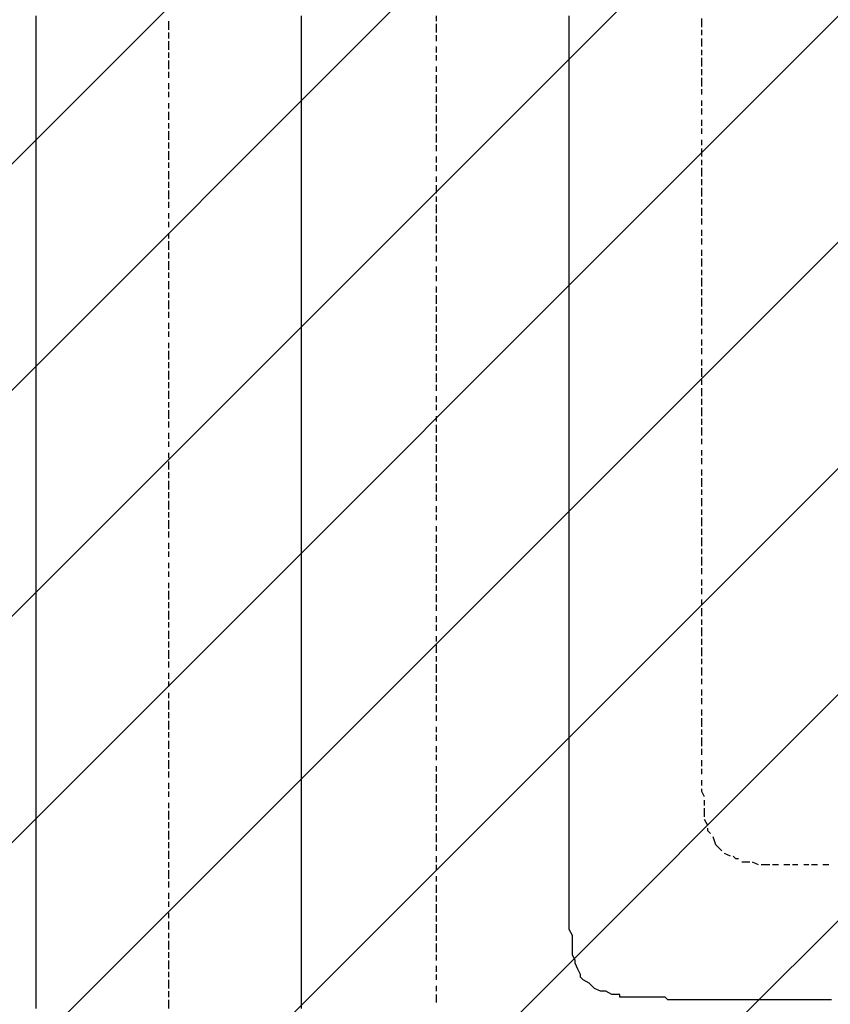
# Model space of a CAD drawing. Extents: x 997 to 109698, y 921 to 94021.
# Tile 581 of 656: x 23811 to 25028, y 50615 to 52093. Entities that reach past the tile are written whole.
import ezdxf

# ---------------------------------------------------------------- set-up
doc = ezdxf.new("R2010")
doc.units = 0
doc.header["$MEASUREMENT"] = 0
doc.layers.add('12', color=7, linetype='CONTINUOUS')
doc.layers.add('28', color=7, linetype='CONTINUOUS')

msp = doc.modelspace()

# ---------------------------------------------------------------- linework, layer by layer
at = {"layer": '12', "color": 5}
for p, q in [((23835.630503, 52090.563401), (23835.630503, 52098.563401)), ((23835.630503, 52077.563401), (23835.630503, 52090.563401)), ((24233.630503, 52090.563401), (24233.630503, 52098.563401)), ((24233.630503, 52077.563401), (24233.630503, 52090.563401)), ((24635.630503, 52090.563401), (24635.630503, 52098.563401)), ((24635.630503, 52077.563401), (24635.630503, 52090.563401)), ((23835.630503, 52069.563401), (23835.630503, 52077.563401)), ((24233.630503, 52069.563401), (24233.630503, 52077.563401)), ((24635.630503, 52069.563401), (24635.630503, 52077.563401)), ((23835.630503, 52060.563401), (23835.630503, 52069.563401)), ((23835.630503, 52047.563401), (23835.630503, 52060.563401)), ((24233.630503, 52060.563401), (24233.630503, 52069.563401)), ((24233.630503, 52047.563401), (24233.630503, 52060.563401)), ((24635.630503, 52060.563401), (24635.630503, 52069.563401)), ((24635.630503, 52047.563401), (24635.630503, 52060.563401)), ((23835.630503, 52039.563401), (23835.630503, 52047.563401)), ((24233.630503, 52039.563401), (24233.630503, 52047.563401)), ((24635.630503, 52039.563401), (24635.630503, 52047.563401)), ((23835.630503, 52031.563401), (23835.630503, 52039.563401)), ((23835.630503, 52018.563401), (23835.630503, 52031.563401)), ((24233.630503, 52031.563401), (24233.630503, 52039.563401)), ((24233.630503, 52018.563401), (24233.630503, 52031.563401)), ((24635.630503, 52031.563401), (24635.630503, 52039.563401)), ((24635.630503, 52018.563401), (24635.630503, 52031.563401)), ((23835.630503, 52009.563401), (23835.630503, 52018.563401)), ((24233.630503, 52009.563401), (24233.630503, 52018.563401)), ((24635.630503, 52009.563401), (24635.630503, 52018.563401)), ((23835.630503, 51997.563401), (23835.630503, 52009.563401)), ((24233.630503, 51997.563401), (24233.630503, 52009.563401)), ((24635.630503, 51997.563401), (24635.630503, 52009.563401)), ((23835.630503, 51988.563401), (23835.630503, 51997.563401)), ((23835.630503, 51980.563401), (23835.630503, 51988.563401)), ((24233.630503, 51988.563401), (24233.630503, 51997.563401)), ((24233.630503, 51980.563401), (24233.630503, 51988.563401)), ((24635.630503, 51988.563401), (24635.630503, 51997.563401)), ((24635.630503, 51980.563401), (24635.630503, 51988.563401)), ((23835.630503, 51967.563401), (23835.630503, 51980.563401)), ((24233.630503, 51967.563401), (24233.630503, 51980.563401)), ((24635.630503, 51967.563401), (24635.630503, 51980.563401)), ((23835.630503, 51959.563401), (23835.630503, 51967.563401)), ((23835.630503, 51950.563401), (23835.630503, 51959.563401)), ((24233.630503, 51959.563401), (24233.630503, 51967.563401)), ((24233.630503, 51950.563401), (24233.630503, 51959.563401)), ((24635.630503, 51959.563401), (24635.630503, 51967.563401)), ((24635.630503, 51950.563401), (24635.630503, 51959.563401)), ((23835.630503, 51937.563401), (23835.630503, 51950.563401)), ((24233.630503, 51937.563401), (24233.630503, 51950.563401)), ((24635.630503, 51937.563401), (24635.630503, 51950.563401)), ((23835.630503, 51929.563401), (23835.630503, 51937.563401)), ((23835.630503, 51921.563401), (23835.630503, 51929.563401)), ((24233.630503, 51929.563401), (24233.630503, 51937.563401)), ((24233.630503, 51921.563401), (24233.630503, 51929.563401)), ((24635.630503, 51929.563401), (24635.630503, 51937.563401)), ((24635.630503, 51921.563401), (24635.630503, 51929.563401)), ((23835.630503, 51908.563401), (23835.630503, 51921.563401)), ((24233.630503, 51908.563401), (24233.630503, 51921.563401)), ((24635.630503, 51908.563401), (24635.630503, 51921.563401)), ((23835.630503, 51899.563401), (23835.630503, 51908.563401)), ((23835.630503, 51891.563401), (23835.630503, 51899.563401)), ((24233.630503, 51899.563401), (24233.630503, 51908.563401)), ((24233.630503, 51887.563401), (24233.630503, 51899.563401)), ((24635.630503, 51899.563401), (24635.630503, 51908.563401)), ((24635.630503, 51887.563401), (24635.630503, 51899.563401)), ((23835.630503, 51878.563401), (23835.630503, 51891.563401)), ((24233.630503, 51878.563401), (24233.630503, 51887.563401)), ((24635.630503, 51878.563401), (24635.630503, 51887.563401)), ((23835.630503, 51870.563401), (23835.630503, 51878.563401)), ((23835.630503, 51857.563401), (23835.630503, 51870.563401)), ((24233.630503, 51870.563401), (24233.630503, 51878.563401)), ((24233.630503, 51857.563401), (24233.630503, 51870.563401)), ((24635.630503, 51870.563401), (24635.630503, 51878.563401)), ((24635.630503, 51857.563401), (24635.630503, 51870.563401)), ((23835.630503, 51849.563401), (23835.630503, 51857.563401)), ((24233.630503, 51849.563401), (24233.630503, 51857.563401)), ((24635.630503, 51849.563401), (24635.630503, 51857.563401)), ((23835.630503, 51840.563401), (23835.630503, 51849.563401)), ((23835.630503, 51827.563401), (23835.630503, 51840.563401)), ((24233.630503, 51840.563401), (24233.630503, 51849.563401)), ((24233.630503, 51827.563401), (24233.630503, 51840.563401)), ((24635.630503, 51840.563401), (24635.630503, 51849.563401)), ((24635.630503, 51827.563401), (24635.630503, 51840.563401)), ((23835.630503, 51819.563401), (23835.630503, 51827.563401)), ((24233.630503, 51819.563401), (24233.630503, 51827.563401)), ((24635.630503, 51819.563401), (24635.630503, 51827.563401)), ((23835.630503, 51810.563401), (23835.630503, 51819.563401)), ((23835.630503, 51798.563401), (23835.630503, 51810.563401)), ((24233.630503, 51810.563401), (24233.630503, 51819.563401)), ((24233.630503, 51798.563401), (24233.630503, 51810.563401)), ((24635.630503, 51810.563401), (24635.630503, 51819.563401)), ((24635.630503, 51798.563401), (24635.630503, 51810.563401)), ((23835.630503, 51789.563401), (23835.630503, 51798.563401)), ((24233.630503, 51789.563401), (24233.630503, 51798.563401)), ((24635.630503, 51789.563401), (24635.630503, 51798.563401)), ((23835.630503, 51781.563401), (23835.630503, 51789.563401)), ((23835.630503, 51768.563401), (23835.630503, 51781.563401)), ((24233.630503, 51777.563401), (24233.630503, 51789.563401)), ((24635.630503, 51777.563401), (24635.630503, 51789.563401)), ((23835.630503, 51760.563401), (23835.630503, 51768.563401)), ((24233.630503, 51768.563401), (24233.630503, 51777.563401)), ((24233.630503, 51760.563401), (24233.630503, 51768.563401)), ((24635.630503, 51768.563401), (24635.630503, 51777.563401)), ((24635.630503, 51760.563401), (24635.630503, 51768.563401)), ((23835.630503, 51747.563401), (23835.630503, 51760.563401)), ((24233.630503, 51747.563401), (24233.630503, 51760.563401)), ((24635.630503, 51747.563401), (24635.630503, 51760.563401)), ((23835.630503, 51738.563401), (23835.630503, 51747.563401)), ((23835.630503, 51730.563401), (23835.630503, 51738.563401)), ((24233.630503, 51738.563401), (24233.630503, 51747.563401)), ((24233.630503, 51730.563401), (24233.630503, 51738.563401)), ((24635.630503, 51738.563401), (24635.630503, 51747.563401)), ((24635.630503, 51730.563401), (24635.630503, 51738.563401)), ((23835.630503, 51717.563401), (23835.630503, 51730.563401)), ((24233.630503, 51717.563401), (24233.630503, 51730.563401)), ((24635.630503, 51717.563401), (24635.630503, 51730.563401)), ((23835.630503, 51709.563401), (23835.630503, 51717.563401)), ((23835.630503, 51700.563401), (23835.630503, 51709.563401)), ((24233.630503, 51709.563401), (24233.630503, 51717.563401)), ((24233.630503, 51700.563401), (24233.630503, 51709.563401)), ((24635.630503, 51709.563401), (24635.630503, 51717.563401)), ((24635.630503, 51700.563401), (24635.630503, 51709.563401)), ((23835.630503, 51688.563401), (23835.630503, 51700.563401)), ((24233.630503, 51688.563401), (24233.630503, 51700.563401)), ((24635.630503, 51688.563401), (24635.630503, 51700.563401)), ((23835.630503, 51679.563401), (23835.630503, 51688.563401)), ((23835.630503, 51671.563401), (23835.630503, 51679.563401)), ((24233.630503, 51679.563401), (24233.630503, 51688.563401)), ((24233.630503, 51671.563401), (24233.630503, 51679.563401)), ((24635.630503, 51679.563401), (24635.630503, 51688.563401)), ((24635.630503, 51666.563401), (24635.630503, 51679.563401)), ((23835.630503, 51658.563401), (23835.630503, 51671.563401)), ((24233.630503, 51658.563401), (24233.630503, 51671.563401)), ((24635.630503, 51658.563401), (24635.630503, 51666.563401)), ((23835.630503, 51650.563401), (23835.630503, 51658.563401)), ((23835.630503, 51637.563401), (23835.630503, 51650.563401)), ((24233.630503, 51650.563401), (24233.630503, 51658.563401)), ((24233.630503, 51637.563401), (24233.630503, 51650.563401)), ((24635.630503, 51650.563401), (24635.630503, 51658.563401)), ((24635.630503, 51637.563401), (24635.630503, 51650.563401)), ((23835.630503, 51628.563401), (23835.630503, 51637.563401)), ((24233.630503, 51628.563401), (24233.630503, 51637.563401)), ((24635.630503, 51628.563401), (24635.630503, 51637.563401)), ((23835.630503, 51620.563401), (23835.630503, 51628.563401)), ((23835.630503, 51607.563401), (23835.630503, 51620.563401)), ((24233.630503, 51620.563401), (24233.630503, 51628.563401)), ((24233.630503, 51607.563401), (24233.630503, 51620.563401)), ((24635.630503, 51620.563401), (24635.630503, 51628.563401)), ((24635.630503, 51607.563401), (24635.630503, 51620.563401)), ((23835.630503, 51599.563401), (23835.630503, 51607.563401)), ((24233.630503, 51599.563401), (24233.630503, 51607.563401)), ((24635.630503, 51599.563401), (24635.630503, 51607.563401)), ((23835.630503, 51590.563401), (23835.630503, 51599.563401)), ((23835.630503, 51578.563401), (23835.630503, 51590.563401)), ((24233.630503, 51590.563401), (24233.630503, 51599.563401)), ((24233.630503, 51578.563401), (24233.630503, 51590.563401)), ((24635.630503, 51590.563401), (24635.630503, 51599.563401)), ((24635.630503, 51578.563401), (24635.630503, 51590.563401)), ((23835.630503, 51569.563401), (23835.630503, 51578.563401)), ((24233.630503, 51569.563401), (24233.630503, 51578.563401)), ((24635.630503, 51569.563401), (24635.630503, 51578.563401)), ((23835.630503, 51561.563401), (23835.630503, 51569.563401)), ((23835.630503, 51548.563401), (23835.630503, 51561.563401)), ((24233.630503, 51561.563401), (24233.630503, 51569.563401)), ((24233.630503, 51548.563401), (24233.630503, 51561.563401)), ((24635.630503, 51556.563401), (24635.630503, 51569.563401)), ((23835.630503, 51539.563401), (23835.630503, 51548.563401)), ((24233.630503, 51539.563401), (24233.630503, 51548.563401)), ((24635.630503, 51548.563401), (24635.630503, 51556.563401)), ((24635.630503, 51539.563401), (24635.630503, 51548.563401)), ((23835.630503, 51527.563401), (23835.630503, 51539.563401)), ((23835.630503, 51518.563401), (23835.630503, 51527.563401)), ((24233.630503, 51527.563401), (24233.630503, 51539.563401)), ((24233.630503, 51518.563401), (24233.630503, 51527.563401)), ((24635.630503, 51527.563401), (24635.630503, 51539.563401)), ((24635.630503, 51518.563401), (24635.630503, 51527.563401)), ((23835.630503, 51510.563401), (23835.630503, 51518.563401)), ((24233.630503, 51510.563401), (24233.630503, 51518.563401)), ((24635.630503, 51510.563401), (24635.630503, 51518.563401)), ((23835.630503, 51497.563401), (23835.630503, 51510.563401)), ((24233.630503, 51497.563401), (24233.630503, 51510.563401)), ((24635.630503, 51497.563401), (24635.630503, 51510.563401)), ((23835.630503, 51489.563401), (23835.630503, 51497.563401)), ((23835.630503, 51480.563401), (23835.630503, 51489.563401)), ((24233.630503, 51489.563401), (24233.630503, 51497.563401)), ((24233.630503, 51480.563401), (24233.630503, 51489.563401)), ((24635.630503, 51489.563401), (24635.630503, 51497.563401)), ((24635.630503, 51480.563401), (24635.630503, 51489.563401)), ((23835.630503, 51468.563401), (23835.630503, 51480.563401)), ((23835.630503, 51459.563401), (23835.630503, 51468.563401)), ((24233.630503, 51468.563401), (24233.630503, 51480.563401)), ((24233.630503, 51459.563401), (24233.630503, 51468.563401)), ((24635.630503, 51468.563401), (24635.630503, 51480.563401)), ((24635.630503, 51459.563401), (24635.630503, 51468.563401)), ((23835.630503, 51451.563401), (23835.630503, 51459.563401)), ((24233.630503, 51451.563401), (24233.630503, 51459.563401)), ((24635.630503, 51451.563401), (24635.630503, 51459.563401)), ((23835.630503, 51438.563401), (23835.630503, 51451.563401)), ((24233.630503, 51438.563401), (24233.630503, 51451.563401)), ((24635.630503, 51438.563401), (24635.630503, 51451.563401)), ((23835.630503, 51429.563401), (23835.630503, 51438.563401)), ((23835.630503, 51417.563401), (23835.630503, 51429.563401)), ((24233.630503, 51429.563401), (24233.630503, 51438.563401)), ((24233.630503, 51417.563401), (24233.630503, 51429.563401)), ((24635.630503, 51429.563401), (24635.630503, 51438.563401)), ((24635.630503, 51417.563401), (24635.630503, 51429.563401)), ((23835.630503, 51408.563401), (23835.630503, 51417.563401)), ((24233.630503, 51408.563401), (24233.630503, 51417.563401)), ((24635.630503, 51408.563401), (24635.630503, 51417.563401)), ((23835.630503, 51400.563401), (23835.630503, 51408.563401)), ((23835.630503, 51387.563401), (23835.630503, 51400.563401)), ((24233.630503, 51400.563401), (24233.630503, 51408.563401)), ((24233.630503, 51387.563401), (24233.630503, 51400.563401)), ((24635.630503, 51400.563401), (24635.630503, 51408.563401)), ((24635.630503, 51387.563401), (24635.630503, 51400.563401)), ((23835.630503, 51379.563401), (23835.630503, 51387.563401)), ((23835.630503, 51370.563401), (23835.630503, 51379.563401)), ((24233.630503, 51379.563401), (24233.630503, 51387.563401)), ((24233.630503, 51370.563401), (24233.630503, 51379.563401)), ((24635.630503, 51379.563401), (24635.630503, 51387.563401)), ((24635.630503, 51370.563401), (24635.630503, 51379.563401)), ((23835.630503, 51357.563401), (23835.630503, 51370.563401)), ((24233.630503, 51357.563401), (24233.630503, 51370.563401)), ((24635.630503, 51357.563401), (24635.630503, 51370.563401)), ((23835.630503, 51349.563401), (23835.630503, 51357.563401)), ((24233.630503, 51349.563401), (24233.630503, 51357.563401)), ((24635.630503, 51349.563401), (24635.630503, 51357.563401)), ((23835.630503, 51341.563401), (23835.630503, 51349.563401)), ((23835.630503, 51328.563401), (23835.630503, 51341.563401)), ((24233.630503, 51341.563401), (24233.630503, 51349.563401)), ((24233.630503, 51328.563401), (24233.630503, 51341.563401)), ((24635.630503, 51341.563401), (24635.630503, 51349.563401)), ((24635.630503, 51328.563401), (24635.630503, 51341.563401)), ((23835.630503, 51319.563401), (23835.630503, 51328.563401)), ((24233.630503, 51319.563401), (24233.630503, 51328.563401)), ((24635.630503, 51319.563401), (24635.630503, 51328.563401)), ((23835.630503, 51311.563401), (23835.630503, 51319.563401)), ((23835.630503, 51298.563401), (23835.630503, 51311.563401)), ((24233.630503, 51307.563401), (24233.630503, 51319.563401)), ((24233.630503, 51298.563401), (24233.630503, 51307.563401)), ((24635.630503, 51307.563401), (24635.630503, 51319.563401)), ((24635.630503, 51298.563401), (24635.630503, 51307.563401)), ((23835.630503, 51290.563401), (23835.630503, 51298.563401)), ((24233.630503, 51290.563401), (24233.630503, 51298.563401)), ((24635.630503, 51290.563401), (24635.630503, 51298.563401)), ((23835.630503, 51277.563401), (23835.630503, 51290.563401)), ((23835.630503, 51269.563401), (23835.630503, 51277.563401)), ((24233.630503, 51277.563401), (24233.630503, 51290.563401)), ((24233.630503, 51269.563401), (24233.630503, 51277.563401)), ((24635.630503, 51277.563401), (24635.630503, 51290.563401)), ((24635.630503, 51269.563401), (24635.630503, 51277.563401)), ((23835.630503, 51260.563401), (23835.630503, 51269.563401)), ((24233.630503, 51260.563401), (24233.630503, 51269.563401)), ((24635.630503, 51260.563401), (24635.630503, 51269.563401)), ((23835.630503, 51247.563401), (23835.630503, 51260.563401)), ((23835.630503, 51239.563401), (23835.630503, 51247.563401)), ((24233.630503, 51247.563401), (24233.630503, 51260.563401)), ((24233.630503, 51239.563401), (24233.630503, 51247.563401)), ((24635.630503, 51247.563401), (24635.630503, 51260.563401)), ((24635.630503, 51239.563401), (24635.630503, 51247.563401)), ((23835.630503, 51230.563401), (23835.630503, 51239.563401)), ((24233.630503, 51230.563401), (24233.630503, 51239.563401)), ((24635.630503, 51230.563401), (24635.630503, 51239.563401)), ((23835.630503, 51218.563401), (23835.630503, 51230.563401)), ((23835.630503, 51209.563401), (23835.630503, 51218.563401)), ((24233.630503, 51218.563401), (24233.630503, 51230.563401)), ((24233.630503, 51209.563401), (24233.630503, 51218.563401)), ((24635.630503, 51218.563401), (24635.630503, 51230.563401)), ((24635.630503, 51209.563401), (24635.630503, 51218.563401)), ((23835.630503, 51201.563401), (23835.630503, 51209.563401)), ((24233.630503, 51197.563401), (24233.630503, 51209.563401)), ((24635.630503, 51197.563401), (24635.630503, 51209.563401)), ((23835.630503, 51188.563401), (23835.630503, 51201.563401)), ((23835.630503, 51180.563401), (23835.630503, 51188.563401)), ((24233.630503, 51188.563401), (24233.630503, 51197.563401)), ((24233.630503, 51180.563401), (24233.630503, 51188.563401)), ((24635.630503, 51188.563401), (24635.630503, 51197.563401)), ((24635.630503, 51180.563401), (24635.630503, 51188.563401)), ((23835.630503, 51167.563401), (23835.630503, 51180.563401)), ((24233.630503, 51167.563401), (24233.630503, 51180.563401)), ((24635.630503, 51167.563401), (24635.630503, 51180.563401)), ((23835.630503, 51159.563401), (23835.630503, 51167.563401)), ((23835.630503, 51150.563401), (23835.630503, 51159.563401)), ((24233.630503, 51159.563401), (24233.630503, 51167.563401)), ((24233.630503, 51150.563401), (24233.630503, 51159.563401)), ((24635.630503, 51159.563401), (24635.630503, 51167.563401)), ((24635.630503, 51150.563401), (24635.630503, 51159.563401)), ((23835.630503, 51137.563401), (23835.630503, 51150.563401)), ((24233.630503, 51137.563401), (24233.630503, 51150.563401)), ((24635.630503, 51137.563401), (24635.630503, 51150.563401)), ((23835.630503, 51129.563401), (23835.630503, 51137.563401)), ((23835.630503, 51120.563401), (23835.630503, 51129.563401)), ((24233.630503, 51129.563401), (24233.630503, 51137.563401)), ((24233.630503, 51120.563401), (24233.630503, 51129.563401)), ((24635.630503, 51129.563401), (24635.630503, 51137.563401)), ((24635.630503, 51120.563401), (24635.630503, 51129.563401)), ((23835.630503, 51108.563401), (23835.630503, 51120.563401)), ((24233.630503, 51108.563401), (24233.630503, 51120.563401)), ((24635.630503, 51108.563401), (24635.630503, 51120.563401)), ((23835.630503, 51099.563401), (23835.630503, 51108.563401)), ((23835.630503, 51091.563401), (23835.630503, 51099.563401)), ((24233.630503, 51099.563401), (24233.630503, 51108.563401)), ((24233.630503, 51091.563401), (24233.630503, 51099.563401)), ((24635.630503, 51099.563401), (24635.630503, 51108.563401)), ((24635.630503, 51087.563401), (24635.630503, 51099.563401)), ((23835.630503, 51078.563401), (23835.630503, 51091.563401)), ((24233.630503, 51078.563401), (24233.630503, 51091.563401)), ((24635.630503, 51078.563401), (24635.630503, 51087.563401)), ((23835.630503, 51070.563401), (23835.630503, 51078.563401)), ((23835.630503, 51057.563401), (23835.630503, 51070.563401)), ((24233.630503, 51070.563401), (24233.630503, 51078.563401)), ((24233.630503, 51057.563401), (24233.630503, 51070.563401)), ((24635.630503, 51070.563401), (24635.630503, 51078.563401)), ((24635.630503, 51057.563401), (24635.630503, 51070.563401)), ((23835.630503, 51048.563401), (23835.630503, 51057.563401)), ((24233.630503, 51048.563401), (24233.630503, 51057.563401)), ((24635.630503, 51048.563401), (24635.630503, 51057.563401)), ((23835.630503, 51040.563401), (23835.630503, 51048.563401)), ((23835.630503, 51027.563401), (23835.630503, 51040.563401)), ((24233.630503, 51040.563401), (24233.630503, 51048.563401)), ((24233.630503, 51027.563401), (24233.630503, 51040.563401)), ((24635.630503, 51040.563401), (24635.630503, 51048.563401)), ((24635.630503, 51027.563401), (24635.630503, 51040.563401)), ((23835.630503, 51019.563401), (23835.630503, 51027.563401)), ((24233.630503, 51019.563401), (24233.630503, 51027.563401)), ((24635.630503, 51019.563401), (24635.630503, 51027.563401)), ((23835.630503, 51010.563401), (23835.630503, 51019.563401)), ((23835.630503, 50998.563401), (23835.630503, 51010.563401)), ((24233.630503, 51010.563401), (24233.630503, 51019.563401)), ((24233.630503, 50998.563401), (24233.630503, 51010.563401)), ((24635.630503, 51010.563401), (24635.630503, 51019.563401)), ((24635.630503, 50998.563401), (24635.630503, 51010.563401)), ((23835.630503, 50989.563401), (23835.630503, 50998.563401)), ((24233.630503, 50989.563401), (24233.630503, 50998.563401)), ((24635.630503, 50989.563401), (24635.630503, 50998.563401)), ((23835.630503, 50981.563401), (23835.630503, 50989.563401)), ((23835.630503, 50968.563401), (23835.630503, 50981.563401)), ((24233.630503, 50981.563401), (24233.630503, 50989.563401)), ((24233.630503, 50968.563401), (24233.630503, 50981.563401)), ((24635.630503, 50977.563401), (24635.630503, 50989.563401)), ((23835.630503, 50960.563401), (23835.630503, 50968.563401)), ((24233.630503, 50960.563401), (24233.630503, 50968.563401)), ((24635.630503, 50968.563401), (24635.630503, 50977.563401)), ((24635.630503, 50960.563401), (24635.630503, 50968.563401)), ((23835.630503, 50947.563401), (23835.630503, 50960.563401)), ((24233.630503, 50947.563401), (24233.630503, 50960.563401)), ((24635.630503, 50947.563401), (24635.630503, 50960.563401)), ((23835.630503, 50938.563401), (23835.630503, 50947.563401)), ((23835.630503, 50930.563401), (23835.630503, 50938.563401)), ((24233.630503, 50938.563401), (24233.630503, 50947.563401)), ((24233.630503, 50930.563401), (24233.630503, 50938.563401)), ((24635.630503, 50938.563401), (24635.630503, 50947.563401)), ((24635.630503, 50930.563401), (24635.630503, 50938.563401)), ((23835.630503, 50917.563401), (23835.630503, 50930.563401)), ((24233.630503, 50917.563401), (24233.630503, 50930.563401)), ((24635.630503, 50917.563401), (24635.630503, 50930.563401)), ((23835.630503, 50909.563401), (23835.630503, 50917.563401)), ((23835.630503, 50900.563401), (23835.630503, 50909.563401)), ((24233.630503, 50909.563401), (24233.630503, 50917.563401)), ((24233.630503, 50900.563401), (24233.630503, 50909.563401)), ((24635.630503, 50909.563401), (24635.630503, 50917.563401)), ((24635.630503, 50900.563401), (24635.630503, 50909.563401)), ((23835.630503, 50888.563401), (23835.630503, 50900.563401)), ((24233.630503, 50888.563401), (24233.630503, 50900.563401)), ((24635.630503, 50888.563401), (24635.630503, 50900.563401)), ((23835.630503, 50879.563401), (23835.630503, 50888.563401)), ((23835.630503, 50871.563401), (23835.630503, 50879.563401)), ((24233.630503, 50879.563401), (24233.630503, 50888.563401)), ((24233.630503, 50871.563401), (24233.630503, 50879.563401)), ((24635.630503, 50879.563401), (24635.630503, 50888.563401)), ((24635.630503, 50871.563401), (24635.630503, 50879.563401)), ((23835.630503, 50858.563401), (23835.630503, 50871.563401)), ((24233.630503, 50858.563401), (24233.630503, 50871.563401)), ((24635.630503, 50858.563401), (24635.630503, 50871.563401)), ((23835.630503, 50849.563401), (23835.630503, 50858.563401)), ((23835.630503, 50837.563401), (23835.630503, 50849.563401)), ((24233.630503, 50849.563401), (24233.630503, 50858.563401)), ((24233.630503, 50837.563401), (24233.630503, 50849.563401)), ((24635.630503, 50849.563401), (24635.630503, 50858.563401)), ((24635.630503, 50837.563401), (24635.630503, 50849.563401)), ((23835.630503, 50828.563401), (23835.630503, 50837.563401)), ((24233.630503, 50828.563401), (24233.630503, 50837.563401)), ((24635.630503, 50828.563401), (24635.630503, 50837.563401)), ((23835.630503, 50820.563401), (23835.630503, 50828.563401)), ((23835.630503, 50807.563401), (23835.630503, 50820.563401)), ((24233.630503, 50820.563401), (24233.630503, 50828.563401)), ((24233.630503, 50807.563401), (24233.630503, 50820.563401)), ((24635.630503, 50824.563401), (24635.630503, 50828.563401)), ((24635.630503, 50820.563401), (24635.630503, 50824.563401)), ((24635.630503, 50807.563401), (24635.630503, 50820.563401)), ((23835.630503, 50799.563401), (23835.630503, 50807.563401)), ((24233.630503, 50799.563401), (24233.630503, 50807.563401)), ((24635.630503, 50799.563401), (24635.630503, 50807.563401)), ((23835.630503, 50790.563401), (23835.630503, 50799.563401)), ((23835.630503, 50778.563401), (23835.630503, 50790.563401)), ((24233.630503, 50790.563401), (24233.630503, 50799.563401)), ((24233.630503, 50778.563401), (24233.630503, 50790.563401)), ((24635.630503, 50786.563401), (24635.630503, 50799.563401)), ((23835.630503, 50769.563401), (23835.630503, 50778.563401)), ((24233.630503, 50769.563401), (24233.630503, 50778.563401)), ((24635.630503, 50778.563401), (24635.630503, 50786.563401)), ((24635.630503, 50769.563401), (24635.630503, 50778.563401)), ((23835.630503, 50761.563401), (23835.630503, 50769.563401)), ((23835.630503, 50748.563401), (23835.630503, 50761.563401)), ((24233.630503, 50761.563401), (24233.630503, 50769.563401)), ((24233.630503, 50748.563401), (24233.630503, 50761.563401)), ((24635.630503, 50756.563401), (24635.630503, 50769.563401)), ((23835.630503, 50739.563401), (23835.630503, 50748.563401)), ((24233.630503, 50739.563401), (24233.630503, 50748.563401)), ((24635.630503, 50748.563401), (24635.630503, 50756.563401)), ((24635.630503, 50739.563401), (24635.630503, 50748.563401)), ((23835.630503, 50731.563401), (23835.630503, 50739.563401)), ((23835.630503, 50718.563401), (23835.630503, 50731.563401)), ((24233.630503, 50727.563401), (24233.630503, 50739.563401)), ((24635.630503, 50727.563401), (24635.630503, 50739.563401)), ((23835.630503, 50710.563401), (23835.630503, 50718.563401)), ((24233.630503, 50718.563401), (24233.630503, 50727.563401)), ((24233.630503, 50710.563401), (24233.630503, 50718.563401)), ((24640.630503, 50718.563401), (24635.630503, 50727.563401)), ((24640.630503, 50710.563401), (24640.630503, 50718.563401)), ((23835.630503, 50697.563401), (23835.630503, 50710.563401)), ((24233.630503, 50697.563401), (24233.630503, 50710.563401)), ((24640.630503, 50697.563401), (24640.630503, 50710.563401)), ((23835.630503, 50689.563401), (23835.630503, 50697.563401)), ((23835.630503, 50680.563401), (23835.630503, 50689.563401)), ((24233.630503, 50689.563401), (24233.630503, 50697.563401)), ((24233.630503, 50680.563401), (24233.630503, 50689.563401)), ((24640.630503, 50689.563401), (24640.630503, 50697.563401)), ((24644.630503, 50680.563401), (24640.630503, 50689.563401)), ((23835.630503, 50667.563401), (23835.630503, 50680.563401)), ((24233.630503, 50667.563401), (24233.630503, 50680.563401)), ((23835.630503, 50659.563401), (23835.630503, 50667.563401)), ((23835.630503, 50651.563401), (23835.630503, 50659.563401)), ((24233.630503, 50659.563401), (24233.630503, 50667.563401)), ((24233.630503, 50651.563401), (24233.630503, 50659.563401)), ((24652.630503, 50659.563401), (24648.630503, 50667.563401)), ((23835.630503, 50638.563401), (23835.630503, 50651.563401)), ((24233.630503, 50638.563401), (24233.630503, 50651.563401)), ((24665.630503, 50646.563401), (24656.630503, 50651.563401)), ((23835.630503, 50629.563401), (23835.630503, 50638.563401)), ((23835.630503, 50621.563401), (23835.630503, 50629.563401)), ((24233.630503, 50629.563401), (24233.630503, 50638.563401)), ((24233.630503, 50617.563401), (24233.630503, 50629.563401)), ((24682.630503, 50634.563401), (24673.630503, 50638.563401)), ((24690.630503, 50634.563401), (24682.630503, 50634.563401)), ((24699.630503, 50629.563401), (24690.630503, 50634.563401)), ((24711.630503, 50629.563401), (24699.630503, 50629.563401)), ((23835.630503, 50608.563401), (23835.630503, 50621.563401)), ((24233.630503, 50608.563401), (24233.630503, 50617.563401)), ((24728.630503, 50625.563401), (24720.630503, 50625.563401)), ((24741.630503, 50625.563401), (24728.630503, 50625.563401)), ((24750.630503, 50625.563401), (24741.630503, 50625.563401)), ((24758.630503, 50625.563401), (24750.630503, 50625.563401)), ((24771.630503, 50625.563401), (24758.630503, 50625.563401)), ((24779.630503, 50625.563401), (24771.630503, 50625.563401)), ((24800.630503, 50621.563401), (24792.630503, 50621.563401)), ((24809.630503, 50621.563401), (24800.630503, 50621.563401)), ((24822.630503, 50621.563401), (24809.630503, 50621.563401)), ((24830.630503, 50621.563401), (24822.630503, 50621.563401)), ((24834.630503, 50621.563401), (24830.630503, 50621.563401)), ((24838.630503, 50621.563401), (24834.630503, 50621.563401)), ((24851.630503, 50621.563401), (24838.630503, 50621.563401)), ((24860.630503, 50621.563401), (24851.630503, 50621.563401)), ((24868.630503, 50621.563401), (24860.630503, 50621.563401)), ((24881.630503, 50621.563401), (24868.630503, 50621.563401)), ((24889.630503, 50621.563401), (24881.630503, 50621.563401)), ((24902.630503, 50621.563401), (24889.630503, 50621.563401)), ((24910.630503, 50621.563401), (24902.630503, 50621.563401)), ((24919.630503, 50621.563401), (24910.630503, 50621.563401)), ((24932.630503, 50621.563401), (24919.630503, 50621.563401)), ((24940.630503, 50621.563401), (24932.630503, 50621.563401)), ((24949.630503, 50621.563401), (24940.630503, 50621.563401)), ((24961.630503, 50621.563401), (24949.630503, 50621.563401)), ((24970.630503, 50621.563401), (24961.630503, 50621.563401)), ((24978.630503, 50621.563401), (24970.630503, 50621.563401)), ((24991.630503, 50621.563401), (24978.630503, 50621.563401)), ((24999.630503, 50621.563401), (24991.630503, 50621.563401)), ((25012.630503, 50621.563401), (24999.630503, 50621.563401)), ((25020.630503, 50621.563401), (25012.630503, 50621.563401)), ((25029.630503, 50621.563401), (25020.630503, 50621.563401))]:
    msp.add_line(p, q, dxfattribs=at)
at = {"layer": '12', "color": 1}
for p, q in [((24034.630503, 52077.563401), (24034.630503, 52090.563401)), ((24436.630503, 52090.563401), (24436.630503, 52098.563401)), ((24834.630503, 52081.563401), (24834.630503, 52094.563401)), ((24436.630503, 52073.563401), (24436.630503, 52086.563401)), ((24834.630503, 52069.563401), (24834.630503, 52077.563401)), ((24034.630503, 52064.563401), (24034.630503, 52073.563401)), ((24034.630503, 52047.563401), (24034.630503, 52060.563401)), ((24436.630503, 52060.563401), (24436.630503, 52069.563401)), ((24834.630503, 52052.563401), (24834.630503, 52064.563401)), ((24436.630503, 52043.563401), (24436.630503, 52052.563401)), ((24834.630503, 52039.563401), (24834.630503, 52047.563401)), ((24034.630503, 52035.563401), (24034.630503, 52043.563401)), ((24034.630503, 52018.563401), (24034.630503, 52031.563401)), ((24436.630503, 52031.563401), (24436.630503, 52039.563401)), ((24834.630503, 52022.563401), (24834.630503, 52035.563401)), ((24436.630503, 52014.563401), (24436.630503, 52022.563401)), ((24834.630503, 52009.563401), (24834.630503, 52018.563401)), ((24034.630503, 52005.563401), (24034.630503, 52014.563401)), ((24436.630503, 51997.563401), (24436.630503, 52009.563401)), ((24834.630503, 51992.563401), (24834.630503, 52005.563401)), ((24034.630503, 51988.563401), (24034.630503, 51997.563401)), ((24436.630503, 51984.563401), (24436.630503, 51992.563401)), ((24834.630503, 51980.563401), (24834.630503, 51988.563401)), ((24034.630503, 51976.563401), (24034.630503, 51984.563401)), ((24436.630503, 51967.563401), (24436.630503, 51980.563401)), ((24834.630503, 51963.563401), (24834.630503, 51971.563401)), ((24034.630503, 51959.563401), (24034.630503, 51967.563401)), ((24436.630503, 51954.563401), (24436.630503, 51963.563401)), ((24834.630503, 51950.563401), (24834.630503, 51959.563401)), ((24034.630503, 51942.563401), (24034.630503, 51954.563401)), ((24436.630503, 51937.563401), (24436.630503, 51950.563401)), ((24834.630503, 51933.563401), (24834.630503, 51942.563401)), ((24034.630503, 51929.563401), (24034.630503, 51937.563401)), ((24436.630503, 51925.563401), (24436.630503, 51933.563401)), ((24834.630503, 51921.563401), (24834.630503, 51929.563401)), ((24034.630503, 51912.563401), (24034.630503, 51925.563401)), ((24436.630503, 51908.563401), (24436.630503, 51921.563401)), ((24834.630503, 51904.563401), (24834.630503, 51912.563401)), ((24034.630503, 51899.563401), (24034.630503, 51908.563401)), ((24436.630503, 51895.563401), (24436.630503, 51904.563401)), ((24834.630503, 51887.563401), (24834.630503, 51899.563401)), ((24034.630503, 51882.563401), (24034.630503, 51895.563401)), ((24436.630503, 51878.563401), (24436.630503, 51887.563401)), ((24834.630503, 51874.563401), (24834.630503, 51882.563401)), ((24034.630503, 51870.563401), (24034.630503, 51878.563401)), ((24436.630503, 51865.563401), (24436.630503, 51874.563401)), ((24834.630503, 51857.563401), (24834.630503, 51870.563401)), ((24034.630503, 51853.563401), (24034.630503, 51865.563401)), ((24436.630503, 51849.563401), (24436.630503, 51857.563401)), ((24834.630503, 51844.563401), (24834.630503, 51853.563401)), ((24034.630503, 51840.563401), (24034.630503, 51849.563401)), ((24436.630503, 51832.563401), (24436.630503, 51844.563401)), ((24834.630503, 51827.563401), (24834.630503, 51840.563401)), ((24034.630503, 51823.563401), (24034.630503, 51836.563401)), ((24436.630503, 51819.563401), (24436.630503, 51827.563401)), ((24834.630503, 51815.563401), (24834.630503, 51823.563401)), ((24034.630503, 51810.563401), (24034.630503, 51819.563401)), ((24436.630503, 51802.563401), (24436.630503, 51815.563401)), ((24834.630503, 51798.563401), (24834.630503, 51810.563401)), ((24034.630503, 51794.563401), (24034.630503, 51802.563401)), ((24436.630503, 51789.563401), (24436.630503, 51798.563401)), ((24834.630503, 51785.563401), (24834.630503, 51794.563401)), ((24034.630503, 51781.563401), (24034.630503, 51789.563401)), ((24436.630503, 51772.563401), (24436.630503, 51785.563401)), ((24034.630503, 51764.563401), (24034.630503, 51772.563401)), ((24436.630503, 51760.563401), (24436.630503, 51768.563401)), ((24834.630503, 51768.563401), (24834.630503, 51777.563401)), ((24834.630503, 51755.563401), (24834.630503, 51764.563401)), ((24034.630503, 51747.563401), (24034.630503, 51760.563401)), ((24436.630503, 51743.563401), (24436.630503, 51755.563401)), ((24034.630503, 51734.563401), (24034.630503, 51743.563401)), ((24436.630503, 51730.563401), (24436.630503, 51738.563401)), ((24834.630503, 51738.563401), (24834.630503, 51747.563401)), ((24834.630503, 51722.563401), (24834.630503, 51734.563401)), ((24034.630503, 51717.563401), (24034.630503, 51730.563401)), ((24436.630503, 51713.563401), (24436.630503, 51722.563401)), ((24034.630503, 51705.563401), (24034.630503, 51713.563401)), ((24436.630503, 51700.563401), (24436.630503, 51709.563401)), ((24834.630503, 51709.563401), (24834.630503, 51717.563401)), ((24834.630503, 51692.563401), (24834.630503, 51705.563401)), ((24034.630503, 51688.563401), (24034.630503, 51700.563401)), ((24436.630503, 51683.563401), (24436.630503, 51692.563401)), ((24034.630503, 51675.563401), (24034.630503, 51683.563401)), ((24436.630503, 51666.563401), (24436.630503, 51679.563401)), ((24834.630503, 51679.563401), (24834.630503, 51688.563401)), ((24834.630503, 51662.563401), (24834.630503, 51675.563401)), ((24034.630503, 51658.563401), (24034.630503, 51671.563401)), ((24436.630503, 51654.563401), (24436.630503, 51662.563401)), ((24034.630503, 51645.563401), (24034.630503, 51654.563401)), ((24436.630503, 51637.563401), (24436.630503, 51650.563401)), ((24834.630503, 51650.563401), (24834.630503, 51658.563401)), ((24834.630503, 51633.563401), (24834.630503, 51645.563401)), ((24034.630503, 51628.563401), (24034.630503, 51637.563401)), ((24436.630503, 51624.563401), (24436.630503, 51633.563401)), ((24034.630503, 51616.563401), (24034.630503, 51624.563401)), ((24436.630503, 51607.563401), (24436.630503, 51620.563401)), ((24834.630503, 51620.563401), (24834.630503, 51628.563401)), ((24034.630503, 51599.563401), (24034.630503, 51607.563401)), ((24436.630503, 51595.563401), (24436.630503, 51603.563401)), ((24834.630503, 51603.563401), (24834.630503, 51612.563401)), ((24034.630503, 51582.563401), (24034.630503, 51595.563401)), ((24436.630503, 51578.563401), (24436.630503, 51590.563401)), ((24834.630503, 51590.563401), (24834.630503, 51599.563401)), ((24034.630503, 51569.563401), (24034.630503, 51578.563401)), ((24436.630503, 51565.563401), (24436.630503, 51573.563401)), ((24834.630503, 51573.563401), (24834.630503, 51582.563401)), ((24034.630503, 51552.563401), (24034.630503, 51565.563401)), ((24436.630503, 51548.563401), (24436.630503, 51561.563401)), ((24834.630503, 51556.563401), (24834.630503, 51569.563401)), ((24034.630503, 51539.563401), (24034.630503, 51548.563401)), ((24436.630503, 51535.563401), (24436.630503, 51544.563401)), ((24834.630503, 51544.563401), (24834.630503, 51552.563401)), ((24034.630503, 51523.563401), (24034.630503, 51535.563401)), ((24436.630503, 51518.563401), (24436.630503, 51527.563401)), ((24834.630503, 51527.563401), (24834.630503, 51539.563401)), ((24034.630503, 51510.563401), (24034.630503, 51518.563401)), ((24436.630503, 51506.563401), (24436.630503, 51514.563401)), ((24834.630503, 51514.563401), (24834.630503, 51523.563401)), ((24034.630503, 51493.563401), (24034.630503, 51506.563401)), ((24834.630503, 51497.563401), (24834.630503, 51510.563401)), ((24034.630503, 51480.563401), (24034.630503, 51489.563401)), ((24436.630503, 51489.563401), (24436.630503, 51497.563401)), ((24436.630503, 51472.563401), (24436.630503, 51484.563401)), ((24834.630503, 51484.563401), (24834.630503, 51493.563401)), ((24034.630503, 51463.563401), (24034.630503, 51472.563401)), ((24436.630503, 51459.563401), (24436.630503, 51468.563401)), ((24834.630503, 51468.563401), (24834.630503, 51480.563401)), ((24034.630503, 51451.563401), (24034.630503, 51459.563401)), ((24436.630503, 51442.563401), (24436.630503, 51455.563401)), ((24834.630503, 51455.563401), (24834.630503, 51463.563401)), ((24034.630503, 51434.563401), (24034.630503, 51442.563401)), ((24834.630503, 51438.563401), (24834.630503, 51446.563401)), ((24034.630503, 51417.563401), (24034.630503, 51429.563401)), ((24436.630503, 51429.563401), (24436.630503, 51438.563401)), ((24436.630503, 51413.563401), (24436.630503, 51425.563401)), ((24834.630503, 51425.563401), (24834.630503, 51434.563401)), ((24034.630503, 51404.563401), (24034.630503, 51413.563401)), ((24834.630503, 51408.563401), (24834.630503, 51417.563401)), ((24034.630503, 51387.563401), (24034.630503, 51400.563401)), ((24436.630503, 51400.563401), (24436.630503, 51408.563401)), ((24436.630503, 51383.563401), (24436.630503, 51396.563401)), ((24834.630503, 51391.563401), (24834.630503, 51404.563401)), ((24034.630503, 51374.563401), (24034.630503, 51383.563401)), ((24436.630503, 51370.563401), (24436.630503, 51379.563401)), ((24834.630503, 51379.563401), (24834.630503, 51387.563401)), ((24034.630503, 51357.563401), (24034.630503, 51370.563401)), ((24834.630503, 51362.563401), (24834.630503, 51374.563401)), ((24034.630503, 51345.563401), (24034.630503, 51353.563401)), ((24436.630503, 51353.563401), (24436.630503, 51362.563401)), ((24834.630503, 51349.563401), (24834.630503, 51357.563401)), ((24034.630503, 51328.563401), (24034.630503, 51341.563401)), ((24436.630503, 51341.563401), (24436.630503, 51349.563401)), ((24834.630503, 51332.563401), (24834.630503, 51345.563401)), ((24034.630503, 51315.563401), (24034.630503, 51324.563401)), ((24436.630503, 51324.563401), (24436.630503, 51332.563401)), ((24834.630503, 51319.563401), (24834.630503, 51328.563401)), ((24034.630503, 51298.563401), (24034.630503, 51307.563401)), ((24436.630503, 51307.563401), (24436.630503, 51319.563401)), ((24834.630503, 51302.563401), (24834.630503, 51315.563401)), ((24034.630503, 51286.563401), (24034.630503, 51294.563401)), ((24436.630503, 51294.563401), (24436.630503, 51302.563401)), ((24834.630503, 51290.563401), (24834.630503, 51298.563401)), ((24034.630503, 51269.563401), (24034.630503, 51277.563401)), ((24436.630503, 51277.563401), (24436.630503, 51290.563401)), ((24834.630503, 51273.563401), (24834.630503, 51286.563401)), ((24034.630503, 51256.563401), (24034.630503, 51264.563401)), ((24436.630503, 51264.563401), (24436.630503, 51273.563401)), ((24834.630503, 51260.563401), (24834.630503, 51269.563401)), ((24034.630503, 51239.563401), (24034.630503, 51247.563401)), ((24436.630503, 51247.563401), (24436.630503, 51260.563401)), ((24834.630503, 51243.563401), (24834.630503, 51252.563401)), ((24034.630503, 51222.563401), (24034.630503, 51235.563401)), ((24436.630503, 51235.563401), (24436.630503, 51243.563401)), ((24834.630503, 51230.563401), (24834.630503, 51239.563401)), ((24034.630503, 51209.563401), (24034.630503, 51218.563401)), ((24436.630503, 51218.563401), (24436.630503, 51230.563401)), ((24834.630503, 51214.563401), (24834.630503, 51222.563401)), ((24034.630503, 51192.563401), (24034.630503, 51205.563401)), ((24436.630503, 51205.563401), (24436.630503, 51214.563401)), ((24834.630503, 51197.563401), (24834.630503, 51209.563401)), ((24034.630503, 51180.563401), (24034.630503, 51188.563401)), ((24436.630503, 51188.563401), (24436.630503, 51197.563401)), ((24834.630503, 51184.563401), (24834.630503, 51192.563401)), ((24034.630503, 51163.563401), (24034.630503, 51175.563401)), ((24436.630503, 51175.563401), (24436.630503, 51184.563401)), ((24834.630503, 51167.563401), (24834.630503, 51180.563401)), ((24034.630503, 51150.563401), (24034.630503, 51159.563401)), ((24436.630503, 51159.563401), (24436.630503, 51167.563401)), ((24834.630503, 51154.563401), (24834.630503, 51163.563401)), ((24034.630503, 51133.563401), (24034.630503, 51146.563401)), ((24436.630503, 51142.563401), (24436.630503, 51154.563401)), ((24834.630503, 51137.563401), (24834.630503, 51150.563401)), ((24034.630503, 51120.563401), (24034.630503, 51129.563401)), ((24436.630503, 51129.563401), (24436.630503, 51137.563401)), ((24834.630503, 51125.563401), (24834.630503, 51133.563401)), ((24436.630503, 51112.563401), (24436.630503, 51125.563401)), ((24834.630503, 51108.563401), (24834.630503, 51120.563401)), ((24034.630503, 51103.563401), (24034.630503, 51112.563401)), ((24034.630503, 51091.563401), (24034.630503, 51099.563401)), ((24436.630503, 51099.563401), (24436.630503, 51108.563401)), ((24834.630503, 51095.563401), (24834.630503, 51103.563401)), ((24436.630503, 51082.563401), (24436.630503, 51095.563401)), ((24834.630503, 51078.563401), (24834.630503, 51087.563401)), ((24034.630503, 51074.563401), (24034.630503, 51082.563401)), ((24034.630503, 51057.563401), (24034.630503, 51070.563401)), ((24436.630503, 51070.563401), (24436.630503, 51078.563401)), ((24834.630503, 51065.563401), (24834.630503, 51074.563401)), ((24436.630503, 51053.563401), (24436.630503, 51065.563401)), ((24834.630503, 51048.563401), (24834.630503, 51057.563401)), ((24034.630503, 51044.563401), (24034.630503, 51053.563401)), ((24034.630503, 51027.563401), (24034.630503, 51040.563401)), ((24436.630503, 51040.563401), (24436.630503, 51048.563401)), ((24834.630503, 51031.563401), (24834.630503, 51044.563401)), ((24436.630503, 51023.563401), (24436.630503, 51031.563401)), ((24834.630503, 51023.563401), (24834.630503, 51027.563401)), ((24034.630503, 51015.563401), (24034.630503, 51023.563401)), ((24034.630503, 50998.563401), (24034.630503, 51010.563401)), ((24436.630503, 51010.563401), (24436.630503, 51019.563401)), ((24834.630503, 51019.563401), (24834.630503, 51023.563401)), ((24834.630503, 51002.563401), (24834.630503, 51015.563401)), ((24436.630503, 50993.563401), (24436.630503, 51002.563401)), ((24834.630503, 50989.563401), (24834.630503, 50998.563401)), ((24034.630503, 50985.563401), (24034.630503, 50993.563401)), ((24034.630503, 50968.563401), (24034.630503, 50981.563401)), ((24436.630503, 50981.563401), (24436.630503, 50989.563401)), ((24834.630503, 50972.563401), (24834.630503, 50981.563401)), ((24436.630503, 50964.563401), (24436.630503, 50972.563401)), ((24834.630503, 50960.563401), (24834.630503, 50968.563401)), ((24034.630503, 50955.563401), (24034.630503, 50964.563401)), ((24436.630503, 50947.563401), (24436.630503, 50960.563401)), ((24834.630503, 50943.563401), (24834.630503, 50951.563401)), ((24034.630503, 50938.563401), (24034.630503, 50947.563401)), ((24436.630503, 50934.563401), (24436.630503, 50943.563401)), ((24034.630503, 50926.563401), (24034.630503, 50934.563401)), ((24436.630503, 50917.563401), (24436.630503, 50930.563401)), ((24838.630503, 50913.563401), (24838.630503, 50921.563401)), ((24034.630503, 50909.563401), (24034.630503, 50917.563401)), ((24436.630503, 50905.563401), (24436.630503, 50913.563401)), ((24838.630503, 50896.563401), (24838.630503, 50909.563401)), ((24034.630503, 50892.563401), (24034.630503, 50905.563401)), ((24436.630503, 50888.563401), (24436.630503, 50900.563401)), ((24843.630503, 50883.563401), (24838.630503, 50892.563401)), ((24034.630503, 50879.563401), (24034.630503, 50888.563401)), ((24436.630503, 50875.563401), (24436.630503, 50883.563401)), ((24034.630503, 50862.563401), (24034.630503, 50875.563401)), ((24436.630503, 50858.563401), (24436.630503, 50871.563401)), ((24855.630503, 50854.563401), (24851.630503, 50866.563401)), ((24034.630503, 50849.563401), (24034.630503, 50858.563401)), ((24436.630503, 50845.563401), (24436.630503, 50854.563401)), ((24864.630503, 50845.563401), (24855.630503, 50854.563401)), ((24034.630503, 50833.563401), (24034.630503, 50845.563401)), ((24436.630503, 50828.563401), (24436.630503, 50837.563401)), ((24877.630503, 50837.563401), (24868.630503, 50841.563401)), ((24034.630503, 50820.563401), (24034.630503, 50828.563401)), ((24436.630503, 50816.563401), (24436.630503, 50824.563401)), ((24906.630503, 50828.563401), (24894.630503, 50828.563401)), ((24919.630503, 50824.563401), (24910.630503, 50828.563401)), ((24936.630503, 50824.563401), (24923.630503, 50824.563401)), ((24949.630503, 50824.563401), (24940.630503, 50824.563401)), ((24966.630503, 50824.563401), (24957.630503, 50824.563401)), ((24978.630503, 50824.563401), (24970.630503, 50824.563401)), ((24995.630503, 50824.563401), (24987.630503, 50824.563401)), ((25008.630503, 50824.563401), (24999.630503, 50824.563401)), ((25025.630503, 50824.563401), (25016.630503, 50824.563401)), ((24034.630503, 50803.563401), (24034.630503, 50816.563401)), ((24436.630503, 50799.563401), (24436.630503, 50807.563401)), ((24034.630503, 50790.563401), (24034.630503, 50799.563401)), ((24436.630503, 50782.563401), (24436.630503, 50794.563401)), ((24034.630503, 50773.563401), (24034.630503, 50782.563401)), ((24436.630503, 50769.563401), (24436.630503, 50778.563401)), ((24034.630503, 50761.563401), (24034.630503, 50769.563401)), ((24436.630503, 50752.563401), (24436.630503, 50765.563401)), ((24034.630503, 50744.563401), (24034.630503, 50752.563401)), ((24436.630503, 50739.563401), (24436.630503, 50748.563401)), ((24034.630503, 50727.563401), (24034.630503, 50739.563401)), ((24436.630503, 50722.563401), (24436.630503, 50735.563401)), ((24034.630503, 50714.563401), (24034.630503, 50722.563401)), ((24436.630503, 50710.563401), (24436.630503, 50718.563401)), ((24034.630503, 50697.563401), (24034.630503, 50710.563401)), ((24436.630503, 50693.563401), (24436.630503, 50706.563401)), ((24034.630503, 50684.563401), (24034.630503, 50693.563401)), ((24436.630503, 50680.563401), (24436.630503, 50689.563401)), ((24034.630503, 50667.563401), (24034.630503, 50680.563401)), ((24436.630503, 50663.563401), (24436.630503, 50672.563401)), ((24034.630503, 50655.563401), (24034.630503, 50663.563401)), ((24436.630503, 50651.563401), (24436.630503, 50659.563401)), ((24034.630503, 50638.563401), (24034.630503, 50651.563401)), ((24436.630503, 50634.563401), (24436.630503, 50642.563401)), ((24034.630503, 50625.563401), (24034.630503, 50634.563401)), ((24436.630503, 50625.563401), (24436.630503, 50629.563401)), ((24034.630503, 50608.563401), (24034.630503, 50621.563401)), ((24436.630503, 50617.563401), (24436.630503, 50625.563401))]:
    msp.add_line(p, q, dxfattribs=at)
for points in [[(24838.630503, 50926.563401), (24834.630503, 50934.563401), (24834.630503, 50938.563401)], [(24847.630503, 50871.563401), (24843.630503, 50875.563401), (24843.630503, 50879.563401)], [(24889.630503, 50833.563401), (24885.630503, 50833.563401), (24881.630503, 50837.563401)]]:
    msp.add_lwpolyline(points, dxfattribs=at)
at = {"layer": '12', "color": 5}
for points in [[(24648.630503, 50667.563401), (24644.630503, 50676.563401), (24644.630503, 50680.563401)], [(24656.630503, 50651.563401), (24652.630503, 50655.563401), (24652.630503, 50659.563401)], [(24673.630503, 50638.563401), (24669.630503, 50642.563401), (24665.630503, 50646.563401)], [(24720.630503, 50625.563401), (24711.630503, 50625.563401), (24711.630503, 50629.563401)], [(24792.630503, 50621.563401), (24783.630503, 50621.563401), (24779.630503, 50625.563401)]]:
    msp.add_lwpolyline(points, dxfattribs=at)
at = {"layer": '28', "color": 2}
for p, q in [((14872.636205, 42949.73242), (30608.859023, 58685.955237)), ((14872.636205, 42610.321165), (30948.270278, 58685.955237)), ((14872.636205, 42270.90991), (31287.681533, 58685.955237)), ((14872.636205, 41931.498655), (31627.092788, 58685.955237)), ((14872.636205, 41592.0874), (31966.504043, 58685.955237)), ((14872.636205, 41252.676145), (32305.915298, 58685.955237)), ((14872.636205, 40913.26489), (32645.326553, 58685.955237)), ((14872.636205, 40573.853635), (32984.737808, 58685.955237))]:
    msp.add_line(p, q, dxfattribs=at)

doc.saveas('drawing.dxf')
